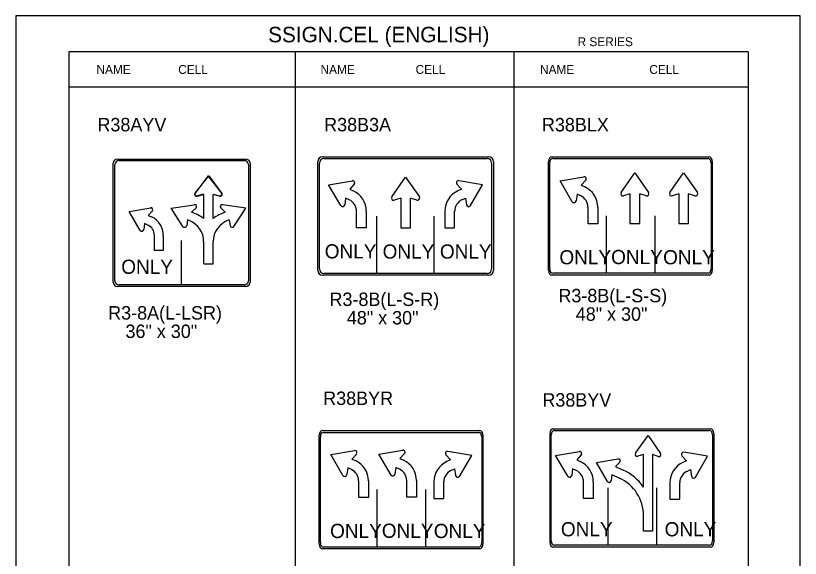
# Model space of a CAD drawing. Extents: x -5299 to 22597, y -19549 to -1808.
# Drawn here: x -4475 to -3774, y -4177 to -3692 of the extents above; entities that cross this region are included whole.
import ezdxf

# ---------------------------------------------------------------- set-up
doc = ezdxf.new("R2010")
doc.units = 0
for name, color, linetype in [('Level 1', 7, 'Continuous'), ('Level 2', 7, 'Continuous'), ('Level 3', 7, 'Continuous'), ('Level 63', 7, 'Continuous')]:
    doc.layers.add(name, color=color, linetype=linetype)

msp = doc.modelspace()

# ---------------------------------------------------------------- linework, layer by layer
at = {"layer": 'Level 1'}
for p, q in [((-3820.56, -3724.36), (-4427.57, -3724.36)), ((-4427.57, -3724.36), (-4427.57, -4524.36)), ((-4225.23, -3724.36), (-4225.23, -4524.36)), ((-4030.11, -3724.36), (-4030.11, -4524.36)), ((-3820.56, -3724.36), (-3820.56, -4524.36)), ((-3820.56, -3756.03), (-4427.57, -3756.03)), ((-4199.71, -3819.97), (-4053.74, -3819.97)), ((-3995.18, -3819.92), (-3856.47, -3819.92)), ((-4386.54, -3929.2), (-4386.54, -3825.24)), ((-4382.63, -3821.74), (-4271.05, -3821.74)), ((-4267.14, -3825.24), (-4267.14, -3929.2)), ((-4203.62, -3918.59), (-4203.62, -3823.88)), ((-4049.83, -3823.88), (-4049.83, -3918.59)), ((-3997.89, -3918.53), (-3997.89, -3823.83)), ((-3853.77, -3823.83), (-3853.77, -3918.53)), ((-3934.18, -3850.33), (-3921.86, -3832.52)), ((-3921.86, -3832.52), (-3909.57, -3850.3)), ((-3890.6, -3850.33), (-3878.28, -3832.52)), ((-3878.28, -3832.52), (-3865.99, -3850.3)), ((-4303.2, -3835.43), (-4314.93, -3851.07)), ((-4314.84, -3850.83), (-4302.66, -3835.43)), ((-4291.02, -3850.83), (-4303.2, -3835.43)), ((-4302.66, -3835.43), (-4290.93, -3851.07)), ((-4195.56, -3843.28), (-4174.25, -3839.66)), ((-4139.04, -3854.19), (-4126.73, -3836.38)), ((-4126.73, -3836.38), (-4114.43, -3854.16)), ((-4057.89, -3843.28), (-4079.2, -3839.66)), ((-3988.7, -3839.77), (-3967.39, -3836.14)), ((-3977.77, -3858.46), (-3988.7, -3839.77)), ((-3965.72, -3839.32), (-3969.79, -3843.79)), ((-4184.62, -3861.97), (-4195.56, -3843.28)), ((-4172.57, -3842.84), (-4176.65, -3847.3)), ((-4176.65, -3847.3), (-4173.47, -3848.75)), ((-4080.88, -3842.84), (-4076.8, -3847.3)), ((-4076.8, -3847.3), (-4079.98, -3848.75)), ((-4068.83, -3861.97), (-4057.89, -3843.28)), ((-3969.79, -3843.79), (-3966.61, -3845.24)), ((-4312.79, -3853.54), (-4307.2, -3851.9)), ((-4307.14, -3851.82), (-4312.74, -3853.34)), ((-4307.11, -3873.47), (-4307.11, -3851.9)), ((-4298.72, -3851.82), (-4293.12, -3853.34)), ((-4293.07, -3853.54), (-4298.65, -3851.9)), ((-4298.65, -3873.47), (-4298.65, -3851.9)), ((-4180.33, -3855.22), (-4181.11, -3861.19)), ((-4177.04, -3856.73), (-4180.33, -3855.22)), ((-4131.08, -3855.22), (-4136.85, -3857.04)), ((-4131.08, -3855.22), (-4131.08, -3881.67)), ((-4122.37, -3881.67), (-4122.37, -3855.22)), ((-4116.61, -3857.02), (-4122.37, -3855.22)), ((-4076.41, -3856.73), (-4073.12, -3855.22)), ((-4073.12, -3855.22), (-4072.34, -3861.19)), ((-3973.47, -3851.71), (-3974.26, -3857.68)), ((-3970.18, -3853.21), (-3973.47, -3851.71)), ((-3926.21, -3851.36), (-3931.98, -3853.18)), ((-3926.21, -3851.36), (-3926.21, -3877.81)), ((-3917.51, -3877.81), (-3917.51, -3851.36)), ((-3911.74, -3853.16), (-3917.51, -3851.36)), ((-3882.64, -3851.36), (-3888.41, -3853.18)), ((-3882.64, -3851.36), (-3882.64, -3877.81)), ((-3873.93, -3877.81), (-3873.93, -3851.36)), ((-3868.16, -3853.16), (-3873.93, -3851.36)), ((-4336.24, -3864.27), (-4315.54, -3861.11)), ((-4269.52, -3864.27), (-4290.23, -3861.11)), ((-4373.83, -3867.09), (-4354.46, -3863.79)), ((-4363.89, -3884.08), (-4373.83, -3867.09)), ((-4352.94, -3866.68), (-4356.64, -3870.74)), ((-4325.62, -3880.57), (-4336.24, -3864.27)), ((-4313.91, -3863.88), (-4317.87, -3867.78)), ((-4291.85, -3863.88), (-4287.9, -3867.78)), ((-4280.15, -3880.57), (-4269.52, -3864.27)), ((-4170.57, -3881.67), (-4170.57, -3866.88)), ((-4161.86, -3866.94), (-4161.86, -3881.67)), ((-4091.59, -3866.94), (-4091.59, -3881.67)), ((-4082.89, -3881.67), (-4082.89, -3866.88)), ((-3963.71, -3878.15), (-3963.71, -3863.37)), ((-3955.01, -3863.42), (-3955.01, -3878.15)), ((-4356.64, -3870.74), (-4353.75, -3872.06)), ((-4321.44, -3874.68), (-4322.2, -3879.89)), ((-4320.11, -3875.23), (-4321.44, -3874.68)), ((-4284.32, -3874.68), (-4283.56, -3879.89)), ((-4152.36, -3922.5), (-4152.36, -3871.24)), ((-4126.73, -3871.24), (-4126.73, -3871.24)), ((-4101.1, -3922.5), (-4101.1, -3871.24)), ((-3947.18, -3922.24), (-3947.18, -3871.08)), ((-3921.81, -3872.13), (-3921.81, -3872.13)), ((-3903.6, -3922.24), (-3903.6, -3871.08)), ((-4359.99, -3877.94), (-4360.7, -3883.37)), ((-4356.99, -3879.31), (-4359.99, -3877.94)), ((-4326.84, -3877.22), (-4326.84, -3877.22)), ((-4326.84, -3877.22), (-4326.84, -3877.22)), ((-4161.86, -3881.67), (-4170.57, -3881.67)), ((-4131.08, -3881.67), (-4122.37, -3881.67)), ((-4091.59, -3881.67), (-4082.89, -3881.67)), ((-3955.01, -3878.15), (-3963.71, -3878.15)), ((-3926.21, -3877.81), (-3917.51, -3877.81)), ((-3882.64, -3877.81), (-3873.93, -3877.81)), ((-4351.11, -3901.98), (-4351.11, -3888.54)), ((-4343.2, -3888.59), (-4343.2, -3901.98)), ((-4326.84, -3932.71), (-4326.84, -3893.03)), ((-4307.11, -3913.85), (-4307.11, -3894.05)), ((-4298.65, -3913.85), (-4298.65, -3894.05)), ((-4343.2, -3901.98), (-4351.11, -3901.98)), ((-4307.11, -3913.85), (-4298.65, -3913.85)), ((-4053.74, -3922.5), (-4199.71, -3922.5)), ((-3856.47, -3922.44), (-3995.18, -3922.44)), ((-4271.05, -3932.71), (-4382.63, -3932.71)), ((-4200.1, -4064.61), (-4061.39, -4064.61)), ((-3993.86, -4063.07), (-3855.14, -4063.07)), ((-4202.81, -4163.22), (-4202.81, -4068.52)), ((-4058.68, -4068.52), (-4058.68, -4163.22)), ((-3996.56, -4161.68), (-3996.56, -4066.98)), ((-3921.27, -4083.36), (-3909.88, -4067.31)), ((-3909.88, -4067.31), (-3898.9, -4083.61)), ((-3852.44, -4066.98), (-3852.44, -4161.68)), ((-4193.62, -4084.46), (-4172.31, -4080.83)), ((-4182.68, -4103.15), (-4193.62, -4084.46)), ((-4170.63, -4084.01), (-4174.71, -4088.47)), ((-4150.63, -4084.12), (-4129.32, -4080.49)), ((-4139.69, -4102.81), (-4150.63, -4084.12)), ((-4127.65, -4083.67), (-4131.72, -4088.13)), ((-4090.66, -4084.82), (-4086.59, -4089.29)), ((-4067.67, -4085.27), (-4088.98, -4081.64)), ((-4078.61, -4103.96), (-4067.67, -4085.27)), ((-3992.75, -4085.22), (-3971.44, -4081.6)), ((-3981.81, -4103.91), (-3992.75, -4085.22)), ((-3969.76, -4084.78), (-3973.84, -4089.24)), ((-3914.07, -4084.39), (-3919.31, -4085.98)), ((-3914.09, -4087.68), (-3914.07, -4084.39)), ((-3906.13, -4084.48), (-3906.14, -4087.66)), ((-3900.91, -4086.18), (-3906.13, -4084.48)), ((-3879.81, -4085.59), (-3875.74, -4090.06)), ((-3856.82, -4086.04), (-3878.13, -4082.41)), ((-3867.76, -4104.73), (-3856.82, -4086.04)), ((-4174.71, -4088.47), (-4171.53, -4089.92)), ((-4131.72, -4088.13), (-4128.54, -4089.58)), ((-4086.59, -4089.29), (-4089.76, -4090.74)), ((-3973.84, -4089.24), (-3970.66, -4090.69)), ((-3956.23, -4091.6), (-3936.86, -4088.3)), ((-3946.29, -4108.59), (-3956.23, -4091.6)), ((-3935.34, -4091.19), (-3939.04, -4095.25)), ((-3914.09, -4113.67), (-3914.09, -4087.68)), ((-3906.18, -4087.66), (-3906.18, -4152.95)), ((-3875.74, -4090.06), (-3878.91, -4091.51)), ((-4178.39, -4096.4), (-4179.17, -4102.36)), ((-4175.1, -4097.9), (-4178.39, -4096.4)), ((-4135.4, -4096.05), (-4136.18, -4102.02)), ((-4132.11, -4097.56), (-4135.4, -4096.05)), ((-4086.2, -4098.72), (-4082.9, -4097.21)), ((-4082.9, -4097.21), (-4082.12, -4103.18)), ((-3977.52, -4097.16), (-3978.3, -4103.13)), ((-3974.23, -4098.67), (-3977.52, -4097.16)), ((-3939.04, -4095.25), (-3932.37, -4098.29)), ((-3875.35, -4099.48), (-3872.05, -4097.98)), ((-3872.05, -4097.98), (-3871.27, -4103.95)), ((-4168.62, -4122.84), (-4168.62, -4108.06)), ((-4159.92, -4108.11), (-4159.92, -4122.84)), ((-4125.64, -4122.5), (-4125.64, -4107.71)), ((-4116.93, -4107.77), (-4116.93, -4122.5)), ((-3942.38, -4102.45), (-3943.09, -4107.88)), ((-3942.38, -4102.45), (-3935.68, -4105.52)), ((-4101.37, -4108.93), (-4101.37, -4123.65)), ((-4092.67, -4123.65), (-4092.67, -4108.87)), ((-3967.76, -4123.61), (-3967.76, -4108.82)), ((-3959.05, -4108.88), (-3959.05, -4123.61)), ((-3945.85, -4165.39), (-3945.85, -4114.23)), ((-3921.72, -4109.82), (-3921.72, -4109.82)), ((-3902.27, -4165.39), (-3902.27, -4114.23)), ((-3890.52, -4109.69), (-3890.52, -4124.42)), ((-3881.82, -4124.42), (-3881.82, -4109.64)), ((-4152.09, -4166.93), (-4152.09, -4115.77)), ((-4126.73, -4116.82), (-4126.73, -4116.82)), ((-4108.52, -4166.93), (-4108.52, -4115.77)), ((-4159.92, -4122.84), (-4168.62, -4122.84)), ((-4116.93, -4122.5), (-4125.64, -4122.5)), ((-4101.37, -4123.65), (-4092.67, -4123.65)), ((-3959.05, -4123.61), (-3967.76, -4123.61)), ((-3890.52, -4124.42), (-3881.82, -4124.42)), ((-3914.09, -4152.95), (-3914.09, -4139.15)), ((-3906.18, -4152.95), (-3914.09, -4152.95)), ((-4061.39, -4167.13), (-4200.1, -4167.13)), ((-3855.14, -4165.59), (-3993.86, -4165.59))]:
    msp.add_line(p, q, dxfattribs=at)
for centre, radius, start, end in [((-4199.71, -3823.88), 3.91, 90, 180), ((-4053.74, -3823.88), 3.91, 0, 90), ((-4174.03, -3841.55), 1.93, 318.67704, 97.1175), ((-4079.42, -3841.55), 1.93, 82.8825, 221.32296), ((-3967.18, -3838.04), 1.93, 318.67704, 97.1175), ((-4181.84, -3866.91), 20, 359.98073, 65.33036), ((-4071.61, -3866.91), 20, 114.66964, 180.01927), ((-3974.98, -3863.39), 20, 359.98073, 65.33036), ((-4137.38, -3855.18), 1.93, 148.18853, 286.76169), ((-4116.06, -3855.16), 1.93, 253.67704, 32.1175), ((-3975.01, -3863.42), 11.28, 0.09236, 64.73623), ((-3932.52, -3851.32), 1.93, 148.18853, 286.76169), ((-3911.19, -3851.3), 1.93, 253.67704, 32.1175), ((-3888.94, -3851.32), 1.93, 148.18853, 286.76169), ((-3867.62, -3851.3), 1.93, 253.67704, 32.1175), ((-4183.03, -3860.89), 1.93, 213.18853, 351.76169), ((-4181.87, -3866.93), 11.28, 0.09236, 64.73623), ((-4071.58, -3866.93), 11.28, 115.26377, 179.90764), ((-4070.42, -3860.89), 1.93, 188.23831, 326.81147), ((-3976.17, -3857.37), 1.93, 213.18853, 351.76169), ((-4354.26, -3865.51), 1.75, 318.67704, 97.1175), ((-4361.36, -3888.56), 18.18, 359.98073, 65.33036), ((-4362.44, -3883.09), 1.76, 213.18853, 351.76169), ((-4361.39, -3888.58), 10.26, 0.09236, 64.73623), ((-4199.71, -3918.59), 3.91, 180, 270), ((-4053.74, -3918.59), 3.91, 270, 0), ((-4172.09, -4082.73), 1.93, 318.67704, 97.1175), ((-4129.1, -4082.39), 1.93, 318.67704, 97.1175), ((-4089.2, -4083.54), 1.93, 82.8825, 221.32296), ((-3971.22, -4083.49), 1.93, 318.67704, 97.1175), ((-3919.77, -4084.28), 1.76, 147.49673, 286.06989), ((-3900.39, -4084.49), 1.75, 252.98524, 31.4257), ((-3878.35, -4084.31), 1.93, 82.8825, 221.32296), ((-4179.9, -4108.08), 20, 359.98073, 65.33036), ((-4136.91, -4107.74), 20, 359.98073, 65.33036), ((-4081.39, -4108.89), 20, 114.66964, 180.01927), ((-3979.03, -4108.85), 20, 359.98073, 65.33036), ((-3936.66, -4090.03), 1.75, 318.67704, 97.1175), ((-3870.54, -4109.66), 20, 114.66964, 180.01927), ((-4179.93, -4108.1), 11.28, 0.09236, 64.73623), ((-4136.94, -4107.76), 11.28, 0.09236, 64.73623), ((-4081.36, -4108.92), 11.28, 115.26377, 179.90764), ((-3979.06, -4108.87), 11.28, 0.09236, 64.73623), ((-3951.07, -4139.15), 44.9, 34.56039, 65.4104), ((-3870.51, -4109.69), 11.28, 115.26377, 179.90764), ((-4181.09, -4102.06), 1.93, 213.18853, 351.76169), ((-4138.1, -4101.72), 1.93, 213.18853, 351.76169), ((-4080.21, -4102.88), 1.93, 188.23831, 326.81147), ((-3980.22, -4102.83), 1.93, 213.18853, 351.76169), ((-3944.84, -4107.6), 1.76, 213.18853, 351.76169), ((-3951.07, -4139.15), 36.98, 0, 65.4104), ((-3869.35, -4103.64), 1.93, 188.23831, 326.81147)]:
    msp.add_arc(centre, radius, start, end, dxfattribs=at)
for centre, major_axis, ratio, start_param, end_param in [((-3995.19, -3823.83), (0, -3.91), 0.692308, 3.141593, 4.712389), ((-3856.47, -3823.83), (0, 3.91), 0.692308, 4.712389, 6.283185), ((-4382.63, -3825.24), (-3.91, 0), 0.8975, 4.712389, 6.283185), ((-4271.05, -3825.24), (-3.91, 0), 0.8975, 3.141593, 4.712389), ((-4313.34, -3851.92), (1.87, 0), 0.8975, 2.593111, 5.009353), ((-4313.24, -3851.71), (1.88, 0), 0.8975, 2.574304, 4.992861), ((-4292.62, -3851.71), (1.88, 0), 0.8975, 4.431917, 6.850474), ((-4292.52, -3851.92), (1.87, 0), 0.8975, 4.415425, 6.831667), ((-4315.33, -3862.76), (-1.87, 0), 0.8975, 2.420371, 4.836613), ((-4290.44, -3862.76), (1.87, 0), 0.8975, 1.446573, 3.862814), ((-4336.55, -3907.49), (47.99, 0), 0.8975, 0.910414, 1.171257), ((-4269.21, -3907.49), (-47.99, 0), 0.8975, 5.111928, 5.372772), ((-4329.35, -3893.37), (22.22, 0), 0.8975, 6.249099, 7.424812), ((-4276.41, -3893.37), (-22.22, 0), 0.8975, 5.075391, 6.317271), ((-4324.07, -3879.62), (-1.88, 0), 0.8975, 0.579249, 2.997807), ((-4281.7, -3879.62), (1.88, 0), 0.8975, 3.285378, 5.703936), ((-3995.19, -3918.53), (0, -3.91), 0.692308, 4.712389, 6.283185), ((-3856.47, -3918.53), (0, 3.91), 0.692308, 3.141593, 4.712389), ((-4382.63, -3929.21), (3.91, 0), 0.8975, 3.141593, 4.712389), ((-4271.05, -3929.21), (3.91, 0), 0.8975, 4.712389, 6.283185), ((-4200.1, -4068.52), (0, -3.91), 0.692308, 3.141593, 4.712389), ((-4061.39, -4068.52), (0, 3.91), 0.692308, 4.712389, 6.283185), ((-3993.86, -4066.98), (0, -3.91), 0.692308, 3.141593, 4.712389), ((-3855.14, -4066.98), (0, 3.91), 0.692308, 4.712389, 6.283185), ((-4200.1, -4163.22), (0, -3.91), 0.692308, 4.712389, 6.283185), ((-4061.39, -4163.22), (0, 3.91), 0.692308, 3.141593, 4.712389), ((-3993.86, -4161.69), (0, -3.91), 0.692308, 4.712389, 6.283185), ((-3855.14, -4161.69), (0, 3.91), 0.692308, 3.141593, 4.712389)]:
    msp.add_ellipse(centre, major_axis=major_axis, ratio=ratio, start_param=start_param, end_param=end_param, dxfattribs=at)
at = {"layer": 'Level 3'}
for p, q in [((-4383.88, -3820.33), (-4269.79, -3820.33)), ((-4200.96, -3818.41), (-4052.49, -3818.41)), ((-3996.05, -3818.35), (-3855.61, -3818.35)), ((-4388.11, -3930.33), (-4388.11, -3824.12)), ((-4265.57, -3824.12), (-4265.57, -3930.33)), ((-4205.19, -3919.84), (-4205.19, -3822.63)), ((-4048.26, -3822.63), (-4048.26, -3919.84)), ((-3998.98, -3919.78), (-3998.98, -3822.58)), ((-3852.68, -3822.58), (-3852.68, -3919.78)), ((-4052.49, -3924.06), (-4200.96, -3924.06)), ((-3855.61, -3924.01), (-3996.05, -3924.01)), ((-4269.79, -3934.12), (-4383.88, -3934.12)), ((-4200.97, -4063.04), (-4060.52, -4063.04)), ((-3997.65, -4162.94), (-3997.65, -4065.73)), ((-3994.72, -4061.51), (-3854.28, -4061.51)), ((-3851.35, -4065.73), (-3851.35, -4162.94)), ((-4203.89, -4164.47), (-4203.89, -4067.27)), ((-4057.6, -4067.27), (-4057.6, -4164.47)), ((-4060.52, -4168.7), (-4200.97, -4168.7)), ((-3854.28, -4167.16), (-3994.72, -4167.16))]:
    msp.add_line(p, q, dxfattribs=at)
for centre, start, end in [((-4200.96, -3822.63), 90, 180), ((-4052.49, -3822.63), 0, 90), ((-4200.96, -3919.84), 180, 270), ((-4052.49, -3919.84), 270, 0)]:
    msp.add_arc(centre, 4.23, start, end, dxfattribs=at)
for centre, major_axis, ratio, start_param, end_param in [((-4383.88, -3824.12), (-4.23, 0), 0.8975, 4.712389, 6.283185), ((-4269.79, -3824.12), (-4.23, 0), 0.8975, 3.141593, 4.712389), ((-3996.05, -3822.58), (0, -4.23), 0.692308, 3.141593, 4.712389), ((-3855.61, -3822.58), (0, 4.23), 0.692308, 4.712389, 6.283185), ((-3996.05, -3919.79), (0, -4.23), 0.692308, 4.712389, 6.283185), ((-3855.61, -3919.79), (0, 4.23), 0.692308, 3.141593, 4.712389), ((-4383.88, -3930.33), (4.23, 0), 0.8975, 3.141593, 4.712389), ((-4269.79, -3930.33), (4.23, 0), 0.8975, 4.712389, 6.283185), ((-4200.97, -4067.27), (0, -4.23), 0.692308, 3.141593, 4.712389), ((-4060.52, -4067.27), (0, 4.23), 0.692308, 4.712389, 6.283185), ((-3994.72, -4065.73), (0, -4.23), 0.692308, 3.141593, 4.712389), ((-3854.28, -4065.73), (0, 4.23), 0.692308, 4.712389, 6.283185), ((-3994.72, -4162.94), (0, -4.23), 0.692308, 4.712389, 6.283185), ((-3854.28, -4162.94), (0, 4.23), 0.692308, 3.141593, 4.712389), ((-4200.97, -4164.47), (0, -4.23), 0.692308, 4.712389, 6.283185), ((-4060.52, -4164.47), (0, 4.23), 0.692308, 3.141593, 4.712389)]:
    msp.add_ellipse(centre, major_axis=major_axis, ratio=ratio, start_param=start_param, end_param=end_param, dxfattribs=at)
at = {"layer": 'Level 63'}
msp.add_lwpolyline([(-4475.08, -4544.55), (-3774.03, -4544.55), (-3774.03, -3692.17), (-4475.08, -3692.17)], close=True, dxfattribs=at)

# ---------------------------------------------------------------- texts
at = {"layer": 'Level 1'}
for p in [(-4198.94, -3909.15), (-4147.25, -3909.33), (-4096.05, -3909.33), (-3989.27, -3914.41), (-3943.06, -3914.23), (-3896.59, -3914.42), (-4380.75, -3922.95), (-4194.18, -4159.1), (-4147.97, -4158.92), (-4101.5, -4159.11), (-3987.94, -4157.56), (-3895.26, -4157.57)]:
    msp.add_text('ONLY', height=12.679, dxfattribs=at).set_placement(p)
at = {"layer": 'Level 2'}
for s, p in [('R38AYV', (-4402.05, -3795.56)), ('R38B3A', (-4199.48, -3795.56)), ('R38BLX', (-4004.91, -3795.59)), ('R38BYR', (-4200.34, -4040.17)), ('R38BYV', (-4004.49, -4041.61))]:
    msp.add_text(s, height=12, dxfattribs=at).set_placement(p)
at = {"layer": 'Level 3'}
for s, height, p in [('SSIGN.CEL (ENGLISH)', 13.8566, (-4249.5, -3715.97)), ('R SERIES', 7.918, (-3973.06, -3719.41)), ('NAME', 7.918, (-4402.88, -3744.19)), ('CELL', 7.918, (-4329.85, -3744.19)), ('NAME', 7.918, (-4202.71, -3744.19)), ('CELL', 7.918, (-4117.77, -3744.19)), ('NAME', 7.918, (-4006.62, -3744.19)), ('CELL', 7.918, (-3908.95, -3744.19)), ('R3-8B(L-S-R)', 12, (-4194.72, -3951.68)), ('R3-8B(L-S-S)', 12, (-3990.18, -3948.39)), ('R3-8A(L-LSR)', 12, (-4392.44, -3963.79)), ('48" x 30"', 12, (-3974.69, -3964.88)), ('48" x 30"', 12, (-4179.23, -3968.17)), ('36" x 30"', 12, (-4376.99, -3980.28))]:
    msp.add_text(s, height=height, dxfattribs=at).set_placement(p)

doc.saveas('drawing.dxf')
